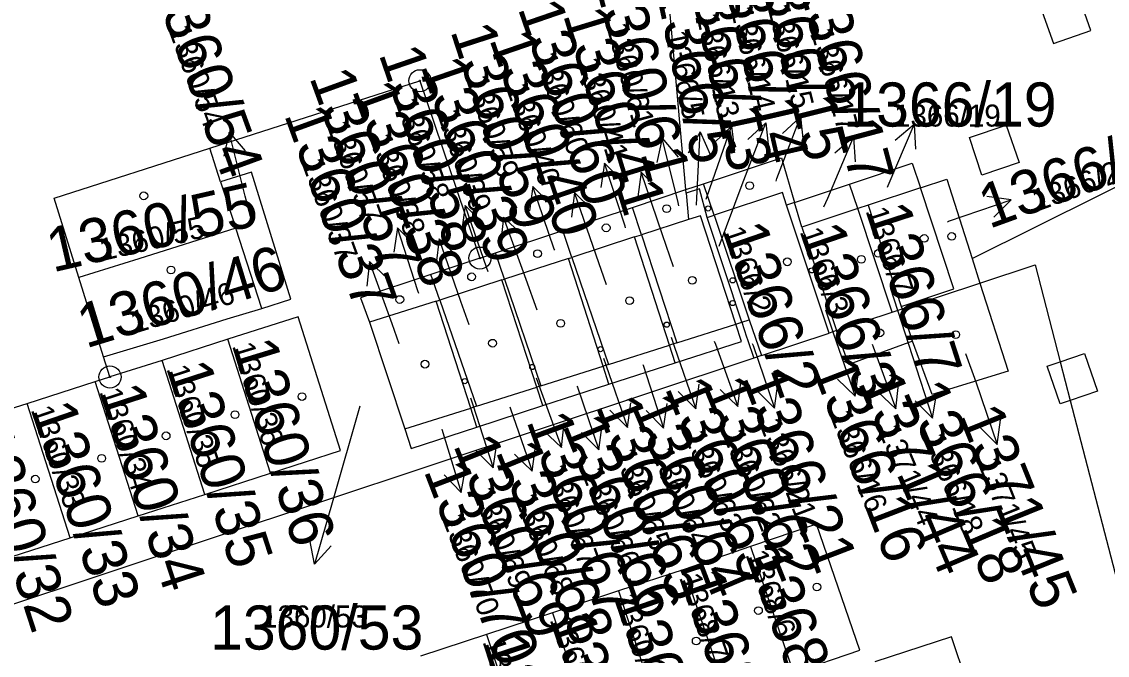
# Model space of a CAD drawing. Extents: x -763628 to -761565, y -976033 to -973833.
# Drawn here: x -762244.71 to -762195.52, y -975804.71 to -975775.98 of the extents above; entities that cross this region are included whole.
import ezdxf

# ---------------------------------------------------------------- set-up
doc = ezdxf.new("R2010")
doc.units = 0
for name, color, linetype in [('KN_cisla parcel 1000', 7, 'Continuous'), ('KN_cisla parcel 500', 7, 'Continuous'), ('KN_cisla parcel znacky', 7, 'Continuous'), ('KN_hranice parcel', 7, 'Continuous'), ('KN_vnitrni kresba parcel', 7, 'Continuous'), ('KN_znacky bodu BP', 7, 'Continuous'), ('KN_znacky budov', 7, 'Continuous')]:
    doc.layers.add(name, color=color, linetype=linetype)

msp = doc.modelspace()

# ---------------------------------------------------------------- linework, layer by layer
at = {"layer": 'KN_cisla parcel znacky'}
for p, q in [((-762213.53, -975783.55), (-762212.553, -975780.713)), ((-762212.553, -975780.713), (-762213.352, -975781.496)), ((-762212.553, -975780.713), (-762212.406, -975781.822)), ((-762212.06, -975783.37), (-762210.985, -975780.568)), ((-762210.985, -975780.568), (-762211.811, -975781.324)), ((-762210.985, -975780.568), (-762210.876, -975781.683)), ((-762210.49, -975783.1), (-762209.415, -975780.298)), ((-762209.415, -975780.298), (-762210.241, -975781.054)), ((-762209.415, -975780.298), (-762209.306, -975781.413)), ((-762205.45, -975783.41), (-762204.277, -975780.648)), ((-762204.277, -975780.648), (-762205.13, -975781.374)), ((-762204.277, -975780.648), (-762204.208, -975781.765)), ((-762235.306, -975780.988), (-762235.55, -975782.081)), ((-762234.58, -975783.9), (-762235.306, -975780.988)), ((-762235.306, -975780.988), (-762234.578, -975781.839)), ((-762215.686, -975781.268), (-762215.93, -975782.361)), ((-762214.96, -975784.18), (-762215.686, -975781.268)), ((-762215.686, -975781.268), (-762214.958, -975782.119)), ((-762213.963, -975780.973), (-762214.515, -975781.947)), ((-762214.12, -975783.97), (-762213.963, -975780.973)), ((-762213.963, -975780.973), (-762213.515, -975781.999)), ((-762208.19, -975783.98), (-762207.017, -975781.218)), ((-762207.017, -975781.218), (-762207.87, -975781.944)), ((-762207.017, -975781.218), (-762206.948, -975782.335)), ((-762218.297, -975782.396), (-762218.464, -975783.503)), ((-762217.37, -975785.25), (-762218.297, -975782.396)), ((-762218.297, -975782.396), (-762217.512, -975783.194)), ((-762216.647, -975782.813), (-762216.794, -975783.922)), ((-762215.67, -975785.65), (-762216.647, -975782.813)), ((-762216.647, -975782.813), (-762215.848, -975783.596)), ((-762210.53, -975783.22), (-762210.49, -975783.1)), ((-762221.557, -975783.453), (-762221.704, -975784.562)), ((-762220.58, -975786.29), (-762221.557, -975783.453)), ((-762221.557, -975783.453), (-762220.758, -975784.236)), ((-762219.657, -975783.733), (-762219.804, -975784.842)), ((-762218.68, -975786.57), (-762219.657, -975783.733)), ((-762219.657, -975783.733), (-762218.858, -975784.516)), ((-762213.7, -975784.03), (-762213.53, -975783.55)), ((-762213.11, -975786.16), (-762212.06, -975783.37)), ((-762205.48, -975783.48), (-762205.45, -975783.41)), ((-762234.31, -975784.94), (-762234.58, -975783.9)), ((-762214.93, -975784.33), (-762214.96, -975784.18)), ((-762214.14, -975784.3), (-762214.12, -975783.97)), ((-762208.36, -975784.37), (-762208.19, -975783.98)), ((-762202.71, -975785.03), (-762199.873, -975784.053)), ((-762199.873, -975784.053), (-762200.982, -975783.906)), ((-762199.873, -975784.053), (-762200.656, -975784.852)), ((-762224.617, -975784.313), (-762224.764, -975785.422)), ((-762223.64, -975787.15), (-762224.617, -975784.313)), ((-762224.617, -975784.313), (-762223.818, -975785.096)), ((-762222.876, -975784.85), (-762223.004, -975785.962)), ((-762221.85, -975787.67), (-762222.876, -975784.85)), ((-762222.876, -975784.85), (-762222.063, -975785.62)), ((-762202.76, -975785.05), (-762202.71, -975785.03)), ((-762227.687, -975785.326), (-762227.854, -975786.433)), ((-762226.76, -975788.18), (-762227.687, -975785.326)), ((-762227.687, -975785.326), (-762226.902, -975786.124)), ((-762217.35, -975785.33), (-762217.37, -975785.25)), ((-762215.17, -975787.1), (-762215.67, -975785.65)), ((-762225.787, -975785.833), (-762225.934, -975786.942)), ((-762224.81, -975788.67), (-762225.787, -975785.833)), ((-762225.787, -975785.833), (-762224.988, -975786.616)), ((-762220.56, -975786.34), (-762220.58, -975786.29)), ((-762218.21, -975787.92), (-762218.68, -975786.57)), ((-762228.946, -975786.86), (-762229.074, -975787.972)), ((-762227.92, -975789.68), (-762228.946, -975786.86)), ((-762228.946, -975786.86), (-762228.133, -975787.63)), ((-762223.58, -975787.33), (-762223.64, -975787.15)), ((-762221.35, -975789.06), (-762221.85, -975787.67)), ((-762205.35, -975788.08), (-762204.36, -975791.11)), ((-762226.72, -975788.31), (-762226.76, -975788.18)), ((-762224.44, -975789.73), (-762224.81, -975788.67)), ((-762208.29, -975789.05), (-762207.92, -975790.13)), ((-762227.6, -975790.59), (-762227.92, -975789.68)), ((-762207.92, -975790.13), (-762206.943, -975792.967)), ((-762215.28, -975790.29), (-762215.14, -975790.69)), ((-762213.34, -975790.46), (-762213.28, -975790.61)), ((-762213.28, -975790.61), (-762212.254, -975793.43)), ((-762211.61, -975790.57), (-762211.57, -975790.67)), ((-762206.17, -975790.6), (-762206.13, -975790.72)), ((-762215.14, -975790.69), (-762214.163, -975793.527)), ((-762211.57, -975790.67), (-762210.593, -975793.507)), ((-762206.13, -975790.72), (-762205.104, -975793.54)), ((-762204.36, -975791.11), (-762203.433, -975793.964)), ((-762201.94, -975791.02), (-762201.48, -975792.31)), ((-762218.35, -975791.23), (-762218.24, -975791.54)), ((-762218.24, -975791.54), (-762217.263, -975794.377)), ((-762216.56, -975791.52), (-762216.55, -975791.55)), ((-762216.55, -975791.55), (-762215.623, -975794.404)), ((-762206.943, -975792.967), (-762206.796, -975791.858)), ((-762221.4, -975792.13), (-762221.28, -975792.46)), ((-762221.28, -975792.46), (-762220.254, -975795.28)), ((-762219.55, -975792.5), (-762219.53, -975792.55)), ((-762219.53, -975792.55), (-762218.553, -975795.387)), ((-762214.163, -975793.527), (-762214.016, -975792.418)), ((-762212.254, -975793.43), (-762212.126, -975792.318)), ((-762210.593, -975793.507), (-762210.446, -975792.398)), ((-762206.943, -975792.967), (-762207.742, -975792.184)), ((-762205.104, -975793.54), (-762204.976, -975792.428)), ((-762201.48, -975792.31), (-762200.503, -975795.147)), ((-762224.37, -975793.04), (-762224.27, -975793.36)), ((-762214.163, -975793.527), (-762214.962, -975792.744)), ((-762212.254, -975793.43), (-762213.067, -975792.66)), ((-762210.593, -975793.507), (-762211.392, -975792.724)), ((-762205.104, -975793.54), (-762205.917, -975792.77)), ((-762203.433, -975793.964), (-762203.266, -975792.857)), ((-762229.39, -975793.41), (-762230.62, -975797.69)), ((-762224.27, -975793.36), (-762223.343, -975796.214)), ((-762222.59, -975793.45), (-762222.56, -975793.53)), ((-762222.56, -975793.53), (-762221.583, -975796.367)), ((-762217.263, -975794.377), (-762217.116, -975793.268)), ((-762215.623, -975794.404), (-762215.456, -975793.297)), ((-762203.433, -975793.964), (-762204.218, -975793.166)), ((-762217.263, -975794.377), (-762218.062, -975793.594)), ((-762215.623, -975794.404), (-762216.408, -975793.606)), ((-762200.503, -975795.147), (-762200.356, -975794.038)), ((-762225.68, -975794.45), (-762225.67, -975794.46)), ((-762225.67, -975794.46), (-762224.793, -975797.33)), ((-762220.254, -975795.28), (-762221.067, -975794.51)), ((-762220.254, -975795.28), (-762220.126, -975794.168)), ((-762218.553, -975795.387), (-762218.406, -975794.278)), ((-762200.503, -975795.147), (-762201.302, -975794.364)), ((-762218.553, -975795.387), (-762219.352, -975794.604)), ((-762223.343, -975796.214), (-762224.128, -975795.416)), ((-762223.343, -975796.214), (-762223.176, -975795.107)), ((-762221.583, -975796.367), (-762221.436, -975795.258)), ((-762221.583, -975796.367), (-762222.382, -975795.584)), ((-762224.793, -975797.33), (-762225.564, -975796.519)), ((-762224.793, -975797.33), (-762224.607, -975796.226)), ((-762230.62, -975797.69), (-762231.447, -975800.575)), ((-762231.447, -975800.575), (-762231.652, -975799.474)), ((-762231.447, -975800.575), (-762230.69, -975799.75))]:
    msp.add_line(p, q, dxfattribs=at)
at = {"layer": 'KN_hranice parcel'}
for p, q in [((-762235.7, -975783.24), (-762236.19, -975781.72)), ((-762235.7, -975783.24), (-762235.01, -975785.34)), ((-762217.04, -975784.4), (-762214.61, -975783.59)), ((-762214.61, -975783.59), (-762213.82, -975783.33)), ((-762214.6, -975783.76), (-762214.61, -975783.59)), ((-762213.34, -975784.76), (-762213.82, -975783.33)), ((-762209.69, -975784.18), (-762207.2, -975783.35)), ((-762206.83, -975784.46), (-762207.2, -975783.35)), ((-762203.99, -975783.52), (-762206.36, -975784.3)), ((-762214.6, -975783.76), (-762214.49, -975784.95)), ((-762209.69, -975784.18), (-762210.05, -975784.3)), ((-762209.36, -975785.3), (-762209.69, -975784.18)), ((-762220.19, -975785.45), (-762217.04, -975784.4)), ((-762216.63, -975785.64), (-762217.04, -975784.4)), ((-762208.12, -975790.1), (-762210.05, -975784.3)), ((-762206.83, -975784.46), (-762209.36, -975785.3)), ((-762206.36, -975784.3), (-762206.83, -975784.46)), ((-762205.27, -975789.15), (-762206.83, -975784.46)), ((-762206.36, -975784.3), (-762204.86, -975788.89)), ((-762214.49, -975784.95), (-762216.63, -975785.64)), ((-762213.65, -975784.86), (-762213.34, -975784.76)), ((-762212.08, -975789.61), (-762213.65, -975784.86)), ((-762213.34, -975784.76), (-762211.74, -975789.5)), ((-762233.83, -975788.98), (-762235.01, -975785.34)), ((-762223.24, -975786.46), (-762220.19, -975785.45)), ((-762219.78, -975786.67), (-762220.19, -975785.45)), ((-762216.95, -975785.74), (-762216.63, -975785.64)), ((-762216.63, -975785.64), (-762215.02, -975790.54)), ((-762209.36, -975785.3), (-762207.79, -975789.99)), ((-762216.95, -975785.74), (-762219.78, -975786.67)), ((-762215.36, -975790.65), (-762216.95, -975785.74)), ((-762223.95, -975786.7), (-762223.24, -975786.46)), ((-762222.83, -975787.65), (-762223.24, -975786.46)), ((-762219.94, -975786.72), (-762219.78, -975786.67)), ((-762219.78, -975786.67), (-762218.12, -975791.52)), ((-762223.95, -975786.7), (-762226.17, -975787.44)), ((-762219.94, -975786.72), (-762222.83, -975787.65)), ((-762218.37, -975791.6), (-762219.94, -975786.72)), ((-762201.64, -975786.72), (-762201.29, -975787.83)), ((-762241, -975791.17), (-762242.12, -975787.58)), ((-762225.77, -975788.61), (-762226.17, -975787.44)), ((-762222.95, -975787.69), (-762222.83, -975787.65)), ((-762222.83, -975787.65), (-762221.18, -975792.49)), ((-762222.95, -975787.69), (-762225.77, -975788.61)), ((-762221.37, -975792.55), (-762222.95, -975787.69)), ((-762204.82, -975789), (-762201.29, -975787.83)), ((-762225.93, -975788.66), (-762228.95, -975789.61)), ((-762225.93, -975788.66), (-762225.77, -975788.61)), ((-762224.36, -975793.5), (-762225.93, -975788.66)), ((-762225.77, -975788.61), (-762224.11, -975793.42)), ((-762207.79, -975789.99), (-762205.27, -975789.15)), ((-762205.27, -975789.15), (-762204.82, -975789)), ((-762204.86, -975788.89), (-762204.82, -975789)), ((-762204.34, -975790.46), (-762204.82, -975789)), ((-762228.95, -975789.61), (-762227.35, -975794.44)), ((-762212.35, -975789.69), (-762212.08, -975789.61)), ((-762212.08, -975789.61), (-762211.74, -975789.5)), ((-762211.74, -975789.5), (-762211.19, -975791.12)), ((-762215.02, -975790.54), (-762212.35, -975789.69)), ((-762211.19, -975791.12), (-762208.12, -975790.1)), ((-762207.79, -975789.99), (-762208.12, -975790.1)), ((-762235.37, -975790.38), (-762238.34, -975791.34)), ((-762233.44, -975796.45), (-762235.37, -975790.38)), ((-762215.02, -975790.54), (-762215.36, -975790.65)), ((-762218.12, -975791.52), (-762215.36, -975790.65)), ((-762215.1, -975791.45), (-762215.36, -975790.65)), ((-762211.54, -975791.24), (-762259.75, -975807.27)), ((-762240.71, -975792.09), (-762241, -975791.17)), ((-762238.34, -975791.34), (-762240.71, -975792.09)), ((-762236.41, -975797.41), (-762238.34, -975791.34)), ((-762221.18, -975792.49), (-762218.37, -975791.6)), ((-762218.12, -975791.52), (-762218.37, -975791.6)), ((-762218.1, -975792.42), (-762218.37, -975791.6)), ((-762218.1, -975792.42), (-762215.1, -975791.45)), ((-762211.19, -975791.12), (-762211.54, -975791.24)), ((-762241.38, -975792.3), (-762240.71, -975792.09)), ((-762244.47, -975793.29), (-762241.38, -975792.3)), ((-762239.44, -975798.39), (-762241.38, -975792.3)), ((-762224.11, -975793.42), (-762221.37, -975792.55)), ((-762221.18, -975792.49), (-762221.37, -975792.55)), ((-762221.1, -975793.39), (-762221.37, -975792.55)), ((-762221.1, -975793.39), (-762218.1, -975792.42)), ((-762247.52, -975794.27), (-762244.47, -975793.29)), ((-762242.52, -975799.38), (-762244.47, -975793.29)), ((-762227.35, -975794.44), (-762224.36, -975793.5)), ((-762224.11, -975793.42), (-762224.36, -975793.5)), ((-762224.08, -975794.36), (-762224.36, -975793.5)), ((-762224.08, -975794.36), (-762221.1, -975793.39)), ((-762236.41, -975797.41), (-762233.44, -975796.45)), ((-762239.44, -975798.39), (-762236.41, -975797.41)), ((-762242.52, -975799.38), (-762239.44, -975798.39)), ((-762245.57, -975800.37), (-762242.52, -975799.38)), ((-762211.69, -975799.78), (-762214.69, -975800.81)), ((-762211.69, -975799.78), (-762209.74, -975805.5)), ((-762214.69, -975800.81), (-762217.67, -975801.79)), ((-762212.74, -975806.52), (-762214.69, -975800.81)), ((-762217.67, -975801.79), (-762220.66, -975802.78)), ((-762217.67, -975801.79), (-762215.8, -975807.48)), ((-762220.66, -975802.78), (-762223.65, -975803.76)), ((-762220.66, -975802.78), (-762218.79, -975808.47)), ((-762223.65, -975803.76), (-762226.64, -975804.75)), ((-762223.65, -975803.76), (-762221.78, -975809.46))]:
    msp.add_line(p, q, dxfattribs=at)
for points in [[(-762214.61, -975783.59), (-762215.56, -975773.1), (-762213.83, -975759.73), (-762214.46, -975759.64), (-762210.53, -975729.09), (-762210.12, -975729.15), (-762213.75, -975665.95), (-762213.61, -975654.48), (-762211.7, -975640.43), (-762210.6, -975634.31)], [(-762201.64, -975786.72), (-762158.07, -975765.02), (-762157.58, -975765.9)], [(-762236.19, -975781.72), (-762226.67, -975778.66), (-762223.95, -975786.7)], [(-762242.12, -975787.58), (-762243.24, -975783.99), (-762236.19, -975781.72)], [(-762213.82, -975783.33), (-762210.28, -975782.15), (-762209.69, -975784.18)], [(-762207.2, -975783.35), (-762204.36, -975782.4), (-762203.99, -975783.52)], [(-762233.83, -975788.98), (-762232.51, -975788.57), (-762234.3, -975782.8), (-762235.7, -975783.24)], [(-762203.99, -975783.52), (-762202.79, -975783.12), (-762201.64, -975786.72)], [(-762213.65, -975784.86), (-762214, -975783.56), (-762214.6, -975783.76)], [(-762210.05, -975784.3), (-762210.24, -975783.73), (-762213.34, -975784.76)], [(-762204.86, -975788.89), (-762202.47, -975788.1), (-762203.99, -975783.52)], [(-762212.35, -975789.69), (-762213.95, -975784.78), (-762214.49, -975784.95)], [(-762235.01, -975785.34), (-762239.41, -975786.73), (-762242.12, -975787.58)], [(-762201.29, -975787.83), (-762198.79, -975787), (-762197.65, -975791.4), (-762197.2, -975793.15), (-762195.07, -975801.35), (-762193.24, -975800.73), (-762192.89, -975804.11), (-762194.1, -975804.19), (-762193.9, -975804.76), (-762192.34, -975809.54)], [(-762226.17, -975787.44), (-762229.36, -975788.5), (-762228.95, -975789.61)], [(-762201.29, -975787.83), (-762200.01, -975791.82), (-762203.45, -975792.88), (-762204.34, -975790.46)], [(-762241, -975791.17), (-762238.28, -975790.36), (-762235.4, -975789.46), (-762233.83, -975788.98)], [(-762233.44, -975796.45), (-762230.27, -975795.42), (-762232.19, -975789.37), (-762235.37, -975790.38)], [(-762212.08, -975789.61), (-762211.87, -975790.27), (-762211.83, -975790.39), (-762211.54, -975791.24)], [(-762215.1, -975791.45), (-762212.1, -975790.48), (-762212.35, -975789.69)], [(-762204.34, -975790.46), (-762207.23, -975791.53), (-762207.79, -975789.99)], [(-762227.35, -975794.44), (-762227.06, -975795.33), (-762224.08, -975794.36)], [(-762209.74, -975805.5), (-762206.74, -975804.47), (-762208.69, -975798.76), (-762211.69, -975799.78)], [(-762204.07, -975811.13), (-762200.54, -975809.95), (-762202.58, -975803.87), (-762206.06, -975805.01)]]:
    msp.add_lwpolyline(points, dxfattribs=at)
at = {"layer": 'KN_vnitrni kresba parcel'}
for p, q in [((-762196.26, -975776.39), (-762196.84, -975774.73)), ((-762198.54, -975775.32), (-762197.96, -975776.98)), ((-762197.96, -975776.98), (-762196.26, -975776.39)), ((-762201.77, -975781.24), (-762200.1, -975780.67)), ((-762200.1, -975780.67), (-762199.52, -975782.36)), ((-762201.2, -975782.94), (-762201.77, -975781.24)), ((-762199.52, -975782.36), (-762201.2, -975782.94)), ((-762197.65, -975791.4), (-762196.56, -975791.02)), ((-762196.56, -975791.02), (-762195.97, -975792.73)), ((-762198.24, -975791.6), (-762197.65, -975791.4)), ((-762197.66, -975793.31), (-762198.24, -975791.6)), ((-762195.97, -975792.73), (-762197.2, -975793.15)), ((-762197.2, -975793.15), (-762197.66, -975793.31))]:
    msp.add_line(p, q, dxfattribs=at)
at = {"layer": 'KN_znacky bodu BP'}
for centre, radius in [((-762226.67, -975778.66), 0.5), ((-762226.67, -975778.66), 0.0303), ((-762223.95, -975786.7), 0.5), ((-762223.95, -975786.7), 0.0303), ((-762240.71, -975792.09), 0.5), ((-762240.71, -975792.09), 0.0303)]:
    msp.add_circle(centre, radius, dxfattribs=at)
at = {"layer": 'KN_znacky budov'}
for centre, radius in [((-762211.727, -975783.419), 0.175), ((-762239.177, -975783.879), 0.175), ((-762215.487, -975784.459), 0.175), ((-762213.605, -975784.449), 0.117), ((-762218.227, -975785.329), 0.175), ((-762203.817, -975785.809), 0.175), ((-762202.567, -975785.719), 0.175), ((-762221.337, -975786.499), 0.175), ((-762206.667, -975786.759), 0.175), ((-762205.897, -975786.489), 0.175), ((-762237.947, -975787.239), 0.175), ((-762210.017, -975786.869), 0.175), ((-762208.915, -975787.259), 0.117), ((-762224.327, -975787.549), 0.175), ((-762214.327, -975787.709), 0.175), ((-762212.495, -975787.709), 0.117), ((-762227.577, -975788.579), 0.175), ((-762217.167, -975788.629), 0.175), ((-762212.495, -975788.739), 0.117), ((-762220.287, -975789.659), 0.175), ((-762215.485, -975789.719), 0.117), ((-762205.827, -975790.089), 0.175), ((-762202.387, -975790.169), 0.175), ((-762223.377, -975790.559), 0.175), ((-762218.485, -975790.829), 0.117), ((-762226.437, -975791.509), 0.175), ((-762221.575, -975791.639), 0.117), ((-762224.635, -975792.279), 0.117), ((-762232.007, -975792.979), 0.175), ((-762235.047, -975793.799), 0.175), ((-762238.167, -975794.759), 0.175), ((-762241.087, -975795.779), 0.175), ((-762244.097, -975796.719), 0.175), ((-762208.677, -975801.609), 0.175), ((-762211.327, -975802.679), 0.175), ((-762214.147, -975804.059), 0.175)]:
    msp.add_circle(centre, radius, dxfattribs=at)

# ---------------------------------------------------------------- texts
at = {"layer": 'KN_cisla parcel 1000'}
for s, rotation, p in [('1366/15', 284, (-762211.489, -975773.056)), ('1366/13', 282, (-762214.623, -975773.434)), ('1366/14', 283, (-762213.123, -975773.124)), ('1360/54', 290, (-762238.874, -975774.146)), ('1360/61', 285, (-762218.801, -975774.037)), ('1366/17', 285, (-762209.564, -975774.17)), ('1366/5', 282, (-762215.986, -975774.552)), ('1360/60', 289, (-762222.245, -975775.369)), ('1360/41', 287, (-762220.193, -975775.661)), ('1360/59', 288, (-762225.297, -975776.398)), ('1360/40', 289, (-762223.535, -975776.769)), ('1360/58', 289, (-762228.546, -975777.444)), ('1360/39', 289, (-762226.651, -975777.969)), ('1360/57', 290, (-762231.692, -975778.502)), ('1360/38', 290, (-762229.759, -975779.086)), ('1360/37', 290, (-762232.833, -975780.198)), ('1366/20', 20, (-762200.875, -975785.387)), ('1360/55', 13, (-762243.307, -975787.355)), ('1366/7', 288, (-762206.481, -975784.555)), ('1366/2', 289, (-762212.968, -975785.455)), ('1366/3', 289, (-762209.468, -975785.495)), ('1360/46', 17, (-762241.806, -975790.803)), ('1360/36', 287, (-762235.184, -975790.676)), ('1360/35', 288, (-762238.161, -975791.715)), ('1366/16', 291, (-762208.936, -975791.641)), ('1366/21', 291, (-762212.107, -975792.104)), ('1371/44', 293, (-762206.841, -975792.338)), ('1360/34', 288, (-762241.201, -975792.755)), ('1360/63', 292, (-762215.586, -975792.579)), ('1360/62', 292, (-762213.839, -975792.54)), ('1366/18', 293, (-762204.792, -975792.756)), ('1360/65', 291, (-762218.725, -975793.385)), ('1360/64', 293, (-762217.112, -975793.374)), ('1360/33', 289, (-762244.308, -975793.575)), ('1371/45', 292, (-762202.28, -975793.826)), ('1360/67', 290, (-762221.853, -975794.083)), ('1360/66', 292, (-762220.238, -975794.265)), ('1360/32', 288, (-762247.191, -975794.605)), ('1360/69', 292, (-762225.175, -975795.176)), ('1360/68', 292, (-762223.253, -975795.457)), ('1360/70', 291, (-762226.51, -975796.337)), ('1368/6', 290, (-762211.927, -975800.139)), ('1368/7', 289, (-762214.931, -975801.177)), ('1360/15', 289, (-762217.894, -975802.091)), ('1360/16', 289, (-762220.797, -975803.095)), ('1360/17', 288, (-762223.838, -975804.09))]:
    msp.add_text(s, height=2, rotation=rotation, dxfattribs=at).set_placement(p)
for s, p in [('1366/19', (-762207.483, -975780.739)), ('1360/53', (-762236.178, -975804.448))]:
    msp.add_text(s, height=2, dxfattribs=at).set_placement(p)
at = {"layer": 'KN_cisla parcel 500'}
for s, rotation, p in [('1366/14', 283, (-762212.598, -975775.397)), ('1366/15', 284, (-762210.929, -975775.304)), ('1366/13', 282, (-762214.141, -975775.7)), ('1360/54', 290, (-762238.076, -975776.339)), ('1360/61', 285, (-762218.227, -975776.178)), ('1366/17', 285, (-762208.965, -975776.408)), ('1366/5', 282, (-762215.574, -975776.492)), ('1360/60', 289, (-762221.491, -975777.559)), ('1360/41', 287, (-762219.545, -975777.781)), ('1360/59', 288, (-762224.586, -975778.585)), ('1360/40', 289, (-762222.781, -975778.959)), ('1360/58', 289, (-762227.792, -975779.635)), ('1360/39', 289, (-762225.902, -975780.143)), ('1360/57', 290, (-762230.9, -975780.679)), ('1360/38', 290, (-762228.967, -975781.262)), ('1360/37', 290, (-762232.041, -975782.375)), ('1366/20', 20, (-762198.698, -975784.595)), ('1366/7', 288, (-762206.481, -975784.555)), ('1360/55', 13, (-762241.05, -975786.834)), ('1366/2', 289, (-762212.968, -975785.455)), ('1366/3', 289, (-762209.468, -975785.495)), ('1360/46', 17, (-762239.591, -975790.126)), ('1360/36', 287, (-762235.184, -975790.676)), ('1360/35', 288, (-762238.161, -975791.715)), ('1360/34', 288, (-762241.201, -975792.755)), ('1360/33', 289, (-762244.308, -975793.575)), ('1366/21', 291, (-762211.313, -975794.173)), ('1366/16', 291, (-762208.106, -975793.804)), ('1360/63', 292, (-762214.718, -975794.727)), ('1360/62', 292, (-762212.971, -975794.688)), ('1371/44', 293, (-762205.929, -975794.486)), ('1366/18', 293, (-762203.887, -975794.889)), ('1360/65', 291, (-762217.895, -975795.548)), ('1360/64', 293, (-762216.2, -975795.522)), ('1371/45', 292, (-762201.412, -975795.974)), ('1360/67', 290, (-762221.061, -975796.26)), ('1360/66', 292, (-762219.37, -975796.413)), ('1360/69', 292, (-762224.314, -975797.308)), ('1360/68', 292, (-762222.385, -975797.605)), ('1360/70', 291, (-762225.679, -975798.5)), ('1368/6', 290, (-762211.927, -975800.139)), ('1368/7', 289, (-762214.931, -975801.177)), ('1360/15', 289, (-762217.894, -975802.091)), ('1360/16', 289, (-762220.797, -975803.095)), ('1360/17', 288, (-762223.838, -975804.09))]:
    msp.add_text(s, height=1, rotation=rotation, dxfattribs=at).set_placement(p)
for s, p in [('1366/19', (-762205.183, -975780.739)), ('1360/53', (-762233.861, -975803.448))]:
    msp.add_text(s, height=1, dxfattribs=at).set_placement(p)

doc.saveas('drawing.dxf')
